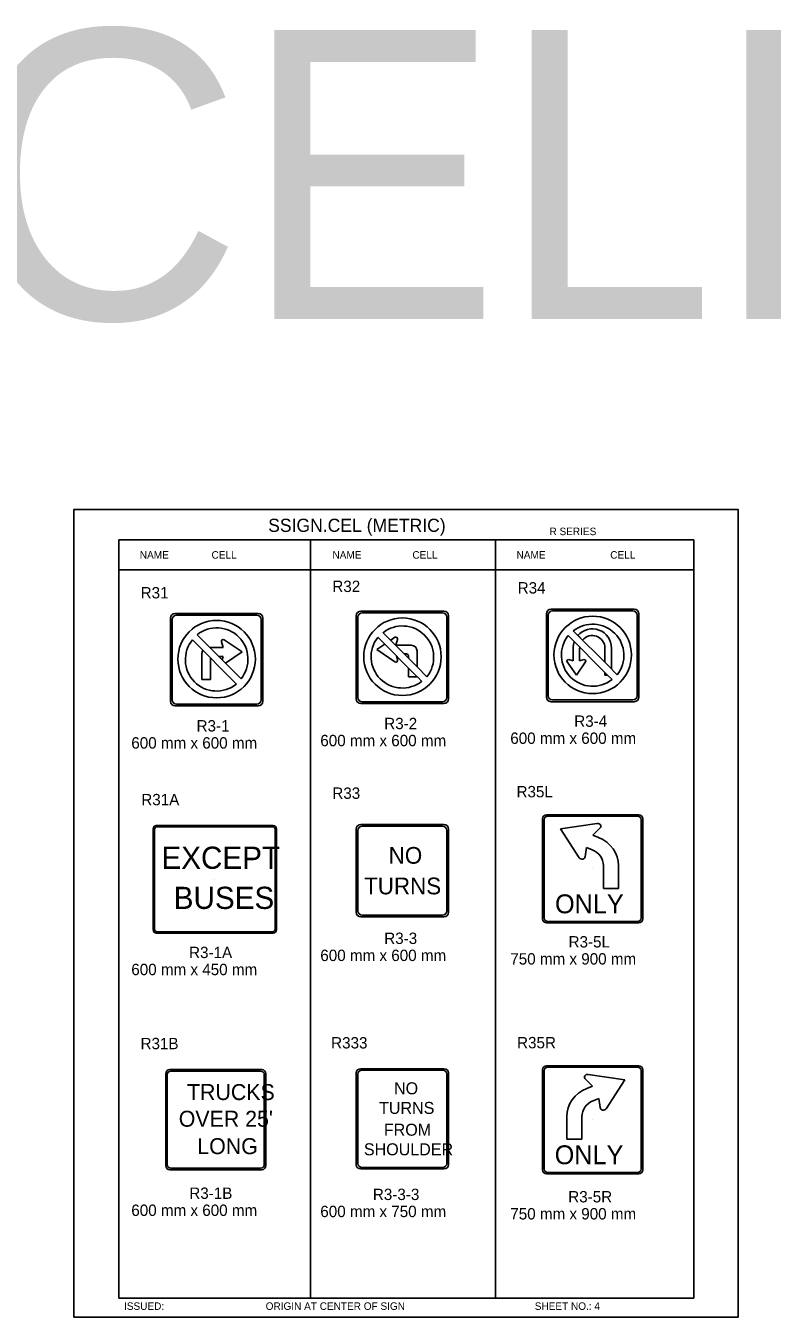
# Model space of a CAD drawing. Extents: x -12 to 6962, y -3756 to 679.
# Drawn here: x 593.4 to 790.4, y 225.3 to 565.9 of the extents above; entities that cross this region are included whole.
import ezdxf

# ---------------------------------------------------------------- set-up
doc = ezdxf.new("R2010")
doc.units = 0
for name, color, linetype in [('Level 1', 7, 'Continuous'), ('Level 2', 7, 'Continuous'), ('Level 3', 7, 'Continuous'), ('Level 63', 7, 'Continuous')]:
    doc.layers.add(name, color=color, linetype=linetype)

msp = doc.modelspace()

# ---------------------------------------------------------------- linework, layer by layer
at = {"layer": 'Level 1'}
for p, q in [((769.73, 430.35), (617.98, 430.35)), ((617.98, 430.35), (617.98, 230.35)), ((668.56, 430.35), (668.56, 230.35)), ((717.35, 430.35), (717.35, 230.35)), ((769.73, 430.35), (769.73, 230.35)), ((769.73, 422.43), (617.98, 422.43)), ((632.03, 388.12), (632.03, 409.35)), ((633.16, 410.47), (654.38, 410.47)), ((655.51, 409.35), (655.51, 388.12)), ((681.04, 388.76), (681.04, 409.98)), ((682.17, 411.11), (703.39, 411.11)), ((704.52, 409.98), (704.52, 388.76)), ((731.26, 389.24), (731.26, 410.46)), ((732.39, 411.59), (753.61, 411.59)), ((754.74, 410.46), (754.74, 389.24)), ((696.76, 396.81), (687.66, 405.87)), ((689.64, 403.91), (687.66, 405.87)), ((746.98, 397.3), (737.88, 406.34)), ((739.86, 404.38), (737.88, 406.34)), ((637.41, 404.01), (648.96, 392.31)), ((650.19, 393.69), (638.61, 405.34)), ((645.51, 401.93), (645.03, 403.43)), ((650.47, 400.78), (645.79, 404.01)), ((686.08, 401.41), (688.12, 402.82)), ((686.29, 404.64), (696.71, 394.19)), ((689.7, 403.91), (690.77, 404.65)), ((691.04, 402.57), (691.52, 404.07)), ((695.09, 402.57), (691.04, 402.57)), ((736.51, 405.11), (746.94, 394.68)), ((639.88, 393.54), (639.88, 400.35)), ((642, 401.93), (645.51, 401.93)), ((642.17, 393.54), (642.17, 399.19)), ((643.77, 398.73), (643.77, 398.73)), ((644.29, 399.62), (645.47, 399.62)), ((645.47, 399.62), (645.2, 398.71)), ((650.47, 400.78), (646.13, 397.78)), ((686.08, 401.41), (690.77, 398.17)), ((691.25, 399.67), (691.52, 398.76)), ((692.78, 399.37), (692.78, 399.37)), ((692.78, 399.37), (692.78, 399.37)), ((693.84, 400.26), (693.32, 400.26)), ((694.38, 399.22), (694.38, 399.74)), ((696.67, 396.92), (696.67, 400.99)), ((737.84, 398.4), (736.7, 398.76)), ((737.84, 401.81), (737.84, 398.4)), ((739.56, 401.81), (739.56, 398.4)), ((739.56, 398.4), (740.7, 398.76)), ((743, 399.85), (743, 399.85)), ((746.24, 401.81), (746.24, 398.06)), ((747.98, 396.28), (747.98, 401.81)), ((694.38, 394.18), (694.38, 396.53)), ((699.27, 394.25), (696.75, 396.8)), ((699.27, 394.25), (696.75, 396.8)), ((738.71, 394.67), (736.29, 398.17)), ((738.71, 394.67), (741.14, 398.17)), ((746.24, 395.36), (746.24, 394.67)), ((749.5, 394.73), (746.97, 397.27)), ((749.5, 394.73), (746.97, 397.27)), ((642.17, 393.54), (639.88, 393.54)), ((694.38, 394.18), (696.67, 394.18)), ((696.67, 394.18), (696.67, 394.22)), ((696.73, 394.21), (697.9, 393.02)), ((746.23, 394.67), (746.89, 394.67)), ((746.89, 394.67), (746.89, 394.7)), ((746.95, 394.68), (748.12, 393.51)), ((654.38, 387), (633.16, 387)), ((703.39, 387.63), (682.17, 387.63)), ((753.61, 388.11), (732.39, 388.11)), ((628.08, 354.68), (658.48, 354.68)), ((703.39, 354.82), (682.17, 354.82)), ((730.19, 330.57), (730.19, 356.56)), ((731.16, 357.44), (754.84, 357.44)), ((734.49, 354.08), (744.17, 355.56)), ((755.82, 356.56), (755.82, 330.57)), ((627.33, 327.81), (627.33, 353.8)), ((659.24, 353.8), (659.24, 327.81)), ((681.04, 332.47), (681.04, 353.7)), ((704.52, 353.7), (704.52, 332.47)), ((739.46, 346.45), (734.49, 354.08)), ((744.93, 354.26), (743.08, 352.44)), ((743.08, 352.44), (744.53, 351.85)), ((741.41, 349.21), (741.05, 346.77)), ((742.91, 348.59), (741.41, 349.21)), ((745.85, 338.42), (745.85, 344.45)), ((749.8, 344.43), (749.8, 338.42)), ((643.28, 340.8), (643.28, 340.8)), ((692.78, 343.08), (692.78, 343.08)), ((743, 343.57), (743, 343.57)), ((749.8, 338.42), (745.85, 338.42)), ((703.39, 331.35), (682.17, 331.35)), ((754.84, 329.69), (731.16, 329.69)), ((658.48, 326.93), (628.08, 326.93)), ((631.69, 290.23), (655.37, 290.23)), ((682.17, 290.45), (703.39, 290.45)), ((730.19, 264.37), (730.19, 290.36)), ((731.16, 291.24), (754.84, 291.24)), ((755.82, 290.36), (755.82, 264.37)), ((630.71, 265.57), (630.71, 289.25)), ((656.34, 289.25), (656.34, 265.57)), ((681.04, 265.79), (681.04, 289.47)), ((704.52, 289.47), (704.52, 265.79)), ((741.07, 288.06), (742.92, 286.24)), ((742.92, 286.24), (741.48, 285.65)), ((751.52, 287.88), (741.83, 289.36)), ((746.55, 280.25), (751.52, 287.88)), ((743.1, 282.39), (744.6, 283.01)), ((744.6, 283.01), (744.95, 280.57)), ((643.53, 277.41), (643.53, 277.41)), ((692.78, 277.63), (692.78, 277.63)), ((736.2, 278.23), (736.2, 272.22)), ((740.16, 272.22), (740.16, 278.25)), ((743, 277.37), (743, 277.37)), ((736.2, 272.22), (740.16, 272.22)), ((655.37, 264.6), (631.69, 264.6)), ((703.39, 264.82), (682.17, 264.82)), ((754.84, 263.5), (731.16, 263.5)), ((617.98, 230.35), (769.73, 230.35))]:
    msp.add_line(p, q, dxfattribs=at)
for centre in [(643.76, 398.89), (692.79, 399.52), (743.01, 400)]:
    msp.add_circle(centre, 10.22, dxfattribs=at)
for centre, radius, start, end in [((633.16, 409.35), 1.13, 90, 180), ((654.38, 409.35), 1.13, 0, 90), ((682.17, 409.98), 1.13, 90, 180), ((703.39, 409.98), 1.13, 0, 90), ((732.39, 410.46), 1.13, 90, 180), ((753.61, 410.46), 1.13, 0, 90), ((643.77, 398.88), 8.26, 321.0482, 128.591), ((692.78, 399.37), 8.26, 321.7522, 128.2478), ((743, 399.85), 8.26, 321.7522, 128.2478), ((742.91, 401.8), 5.07, 0, 139.3838), ((643.77, 398.73), 8.26, 140.291, 308.9542), ((645.52, 403.58), 0.509, 58.3416, 196.1912), ((692.78, 399.52), 8.26, 141.7575, 308.2425), ((691.03, 404.21), 0.509, 343.8088, 121.6584), ((695.09, 400.98), 1.58, 0, 90), ((743, 400), 8.26, 141.7575, 308.2425), ((742.91, 401.8), 5.07, 160.5218, 180), ((742.91, 401.8), 3.33, 174.9338, 180), ((742.91, 401.8), 3.33, 0, 140.8143), ((641.46, 400.35), 1.58, 145.8302, 180), ((691.03, 398.61), 0.509, 238.3416, 16.1912), ((693.84, 399.74), 0.525, 0, 90), ((736.6, 398.38), 0.382, 73.8088, 211.6584), ((740.8, 398.38), 0.382, 328.3416, 106.1912), ((682.17, 388.76), 1.13, 180, 270), ((703.39, 388.76), 1.13, 270, 0), ((732.39, 389.24), 1.13, 180, 270), ((753.61, 389.24), 1.13, 270, 0), ((633.16, 388.12), 1.13, 180, 270), ((654.38, 388.12), 1.13, 270, 0), ((682.17, 353.7), 1.13, 90, 180), ((703.39, 353.7), 1.13, 0, 90), ((682.17, 332.47), 1.13, 180, 270), ((703.39, 332.47), 1.13, 270, 0), ((631.69, 289.25), 0.977, 90, 180), ((655.37, 289.25), 0.977, 0, 90), ((631.69, 265.57), 0.977, 180, 270), ((655.37, 265.57), 0.977, 270, 0)]:
    msp.add_arc(centre, radius, start, end, dxfattribs=at)
for centre, major_axis, ratio, start_param, end_param in [((628.08, 353.8), (0, -0.877), 0.857082, 3.141593, 4.712389), ((658.48, 353.8), (0, 0.877), 0.857082, 4.712389, 6.283185), ((731.16, 356.56), (-0.977, 0), 0.8975, 4.712389, 6.283185), ((744.27, 354.78), (0.876, 0), 0.8975, 5.561964, 7.978205), ((754.84, 356.56), (-0.977, 0), 0.8975, 3.141593, 4.712389), ((740.72, 344.44), (9.09, 0), 0.8975, 6.282849, 7.423415), ((740.71, 344.43), (-5.13, 0), 0.8975, 3.143205, 4.271453), ((740.18, 346.9), (0.879, 0), 0.8975, 3.720842, 6.1394), ((731.16, 330.57), (0.977, 0), 0.8975, 3.141593, 4.712389), ((754.84, 330.57), (0.977, 0), 0.8975, 4.712389, 6.283185), ((628.08, 327.81), (0, -0.877), 0.857082, 4.712389, 6.283185), ((658.48, 327.81), (0, 0.877), 0.857082, 3.141593, 4.712389), ((682.17, 289.47), (-1.13, 0), 0.866667, 4.712389, 6.283185), ((703.39, 289.47), (-1.13, 0), 0.866667, 3.141593, 4.712389), ((731.16, 290.36), (-0.977, 0), 0.8975, 4.712389, 6.283185), ((754.84, 290.36), (-0.977, 0), 0.8975, 3.141593, 4.712389), ((741.73, 288.58), (0.876, 0), 0.8975, 1.446573, 3.862814), ((745.28, 278.24), (9.09, 0), 0.8975, 2.001363, 3.141929), ((745.3, 278.23), (-5.13, 0), 0.8975, 5.153325, 6.281573), ((745.82, 280.7), (0.879, 0), 0.8975, 3.285378, 5.703936), ((682.17, 265.79), (1.13, 0), 0.866667, 3.141593, 4.712389), ((703.39, 265.79), (1.13, 0), 0.866667, 4.712389, 6.283185), ((731.16, 264.37), (0.977, 0), 0.8975, 3.141593, 4.712389), ((754.84, 264.37), (0.977, 0), 0.8975, 4.712389, 6.283185)]:
    msp.add_ellipse(centre, major_axis=major_axis, ratio=ratio, start_param=start_param, end_param=end_param, dxfattribs=at)
at = {"layer": 'Level 3'}
for p, q in [((631.58, 409.71), (631.58, 387.76)), ((654.74, 410.93), (632.8, 410.93)), ((655.96, 387.76), (655.96, 409.71)), ((680.59, 388.4), (680.59, 410.34)), ((681.81, 411.56), (703.75, 411.56)), ((704.97, 410.34), (704.97, 388.4)), ((730.81, 410.82), (730.81, 388.88)), ((753.97, 412.04), (732.03, 412.04)), ((755.19, 388.88), (755.19, 410.82)), ((632.8, 386.54), (654.74, 386.54)), ((703.75, 387.18), (681.81, 387.18)), ((732.03, 387.66), (753.97, 387.66)), ((730.85, 357.79), (755.15, 357.79)), ((627.84, 355.03), (658.72, 355.03)), ((681.81, 355.28), (703.75, 355.28)), ((729.8, 330.29), (729.8, 356.84)), ((756.21, 356.84), (756.21, 330.29)), ((627.03, 327.53), (627.03, 354.08)), ((659.54, 354.08), (659.54, 327.53)), ((680.59, 332.11), (680.59, 354.06)), ((704.97, 354.06), (704.97, 332.11)), ((703.75, 330.89), (681.81, 330.89)), ((755.15, 329.34), (730.85, 329.34)), ((658.72, 326.58), (627.84, 326.58)), ((630.32, 265.26), (630.32, 289.56)), ((631.38, 290.62), (655.68, 290.62)), ((656.73, 289.56), (656.73, 265.26)), ((680.59, 265.48), (680.59, 289.78)), ((681.81, 290.84), (703.75, 290.84)), ((704.97, 289.78), (704.97, 265.48)), ((729.8, 290.64), (729.8, 264.09)), ((755.15, 291.59), (730.85, 291.59)), ((756.21, 264.09), (756.21, 290.64)), ((655.68, 264.2), (631.38, 264.2)), ((703.75, 264.42), (681.81, 264.42)), ((730.85, 263.14), (755.15, 263.14))]:
    msp.add_line(p, q, dxfattribs=at)
for centre, radius, start, end in [((632.8, 409.71), 1.22, 90, 180), ((654.74, 409.71), 1.22, 0, 90), ((681.81, 410.34), 1.22, 90, 180), ((703.75, 410.34), 1.22, 0, 90), ((732.03, 410.82), 1.22, 90, 180), ((753.97, 410.82), 1.22, 0, 90), ((681.81, 388.4), 1.22, 180, 270), ((703.75, 388.4), 1.22, 270, 0), ((732.03, 388.88), 1.22, 180, 270), ((753.97, 388.88), 1.22, 270, 0), ((632.8, 387.76), 1.22, 180, 270), ((654.74, 387.76), 1.22, 270, 0), ((681.81, 354.06), 1.22, 90, 180), ((703.75, 354.06), 1.22, 0, 90), ((681.81, 332.11), 1.22, 180, 270), ((703.75, 332.11), 1.22, 270, 0), ((631.38, 289.56), 1.06, 90, 180), ((655.68, 289.56), 1.06, 0, 90), ((631.38, 265.26), 1.06, 180, 270), ((655.68, 265.26), 1.06, 270, 0)]:
    msp.add_arc(centre, radius, start, end, dxfattribs=at)
for centre, major_axis, ratio, start_param, end_param in [((730.85, 356.84), (-1.06, 0), 0.8975, 4.712389, 6.283185), ((755.15, 356.84), (-1.06, 0), 0.8975, 3.141593, 4.712389), ((627.84, 354.08), (0, -0.948), 0.857082, 3.141593, 4.712389), ((658.72, 354.08), (0, 0.948), 0.857082, 4.712389, 6.283185), ((627.84, 327.53), (0, -0.948), 0.857082, 4.712389, 6.283185), ((658.72, 327.53), (0, 0.948), 0.857082, 3.141593, 4.712389), ((730.85, 330.29), (1.06, 0), 0.8975, 3.141593, 4.712389), ((755.15, 330.29), (1.06, 0), 0.8975, 4.712389, 6.283185), ((681.81, 289.78), (-1.22, 0), 0.866667, 4.712389, 6.283185), ((703.75, 289.78), (-1.22, 0), 0.866667, 3.141593, 4.712389), ((730.85, 290.64), (-1.06, 0), 0.8975, 4.712389, 6.283185), ((755.15, 290.64), (-1.06, 0), 0.8975, 3.141593, 4.712389), ((681.81, 265.48), (1.22, 0), 0.866667, 3.141593, 4.712389), ((703.75, 265.48), (1.22, 0), 0.866667, 4.712389, 6.283185), ((730.85, 264.09), (1.06, 0), 0.8975, 3.141593, 4.712389), ((755.15, 264.09), (1.06, 0), 0.8975, 4.712389, 6.283185)]:
    msp.add_ellipse(centre, major_axis=major_axis, ratio=ratio, start_param=start_param, end_param=end_param, dxfattribs=at)
at = {"layer": 'Level 63'}
msp.add_lwpolyline([(606.1, 225.31), (781.36, 225.31), (781.36, 438.4), (606.1, 438.4)], close=True, dxfattribs=at)

# ---------------------------------------------------------------- texts
at = {"layer": 'Level 1'}
for s, height, p in [('EXCEPT', 5.852, (629.19, 343.57)), ('NO', 4.419, (689.16, 344.91)), ('TURNS', 4.419, (682.67, 336.84)), ('BUSES', 5.852, (632.43, 332.99)), ('ONLY', 4.978, (733.07, 331.85)), ('TRUCKS', 4.213, (635.94, 282.58)), ('NO', 3.17, (690.58, 284.09)), ("OVER 25'", 4.213, (633.76, 275.54)), ('TURNS', 3.17, (686.63, 278.92)), ('FROM', 3.17, (687.89, 273.17)), ('LONG', 4.213, (638.66, 268.31)), ('SHOULDER', 3.17, (682.62, 268)), ('ONLY', 4.978, (732.98, 265.65))]:
    msp.add_text(s, height=height, dxfattribs=at).set_placement(p)
at = {"layer": 'Level 2'}
for s, p in [('R32', (674.29, 416.59)), ('R34', (723.21, 416.19)), ('R31', (623.71, 414.9)), ('R33', (674.29, 362.03)), ('R35L', (722.9, 362.43)), ('R31A', (623.87, 360.33)), ('R31B', (623.68, 295.99)), ('R333', (673.98, 296.18)), ('R35R', (723.05, 296.22))]:
    msp.add_text(s, height=3, dxfattribs=at).set_placement(p)
at = {"layer": 'Level 3'}
for s, height, p in [('R-SERIES CELLS', 76.1937, (67.48, 488.61)), ('SSIGN.CEL (METRIC)', 3.4642, (657.36, 432.46)), ('R SERIES', 1.979, (731.61, 431.59)), ('NAME', 1.98, (623.49, 425.39)), ('CELL', 1.98, (642.41, 425.39)), ('NAME', 1.98, (674.33, 425.39)), ('CELL', 1.98, (695.43, 425.39)), ('NAME', 1.98, (722.91, 425.39)), ('CELL', 1.98, (747.64, 425.39)), ('R3-1', 3, (638.46, 379.79)), ('R3-2', 3, (687.99, 380.41)), ('R3-4', 3, (738.14, 381.03)), ('600 mm x 600 mm', 3, (621.24, 375.29)), ('600 mm x 600 mm', 3, (671.12, 375.91)), ('600 mm x 600 mm', 3, (721.26, 376.53)), ('R3-3', 3, (687.99, 323.75)), ('R3-5L', 3, (736.64, 322.82)), ('R3-1A', 3, (636.49, 320.02)), ('600 mm x 600 mm', 3, (671.12, 319.25)), ('750 mm x 900 mm', 3, (721.26, 318.32)), ('600 mm x 450 mm', 3, (621.24, 315.52)), ('R3-1B', 3, (636.54, 256.51)), ('R3-3-3', 3, (684.99, 256.2)), ('R3-5R', 3, (736.55, 255.58)), ('600 mm x 600 mm', 3, (621.24, 252.01)), ('600 mm x 750 mm', 3, (671.12, 251.7)), ('750 mm x 900 mm', 3, (721.26, 251.08)), ('ISSUED:', 1.98, (619.32, 227.23)), ('ORIGIN AT CENTER OF SIGN', 1.9795, (656.7, 227.23)), ('SHEET NO.: 4', 1.9795, (727.72, 227.23))]:
    msp.add_text(s, height=height, dxfattribs=at).set_placement(p)

doc.saveas('drawing.dxf')
